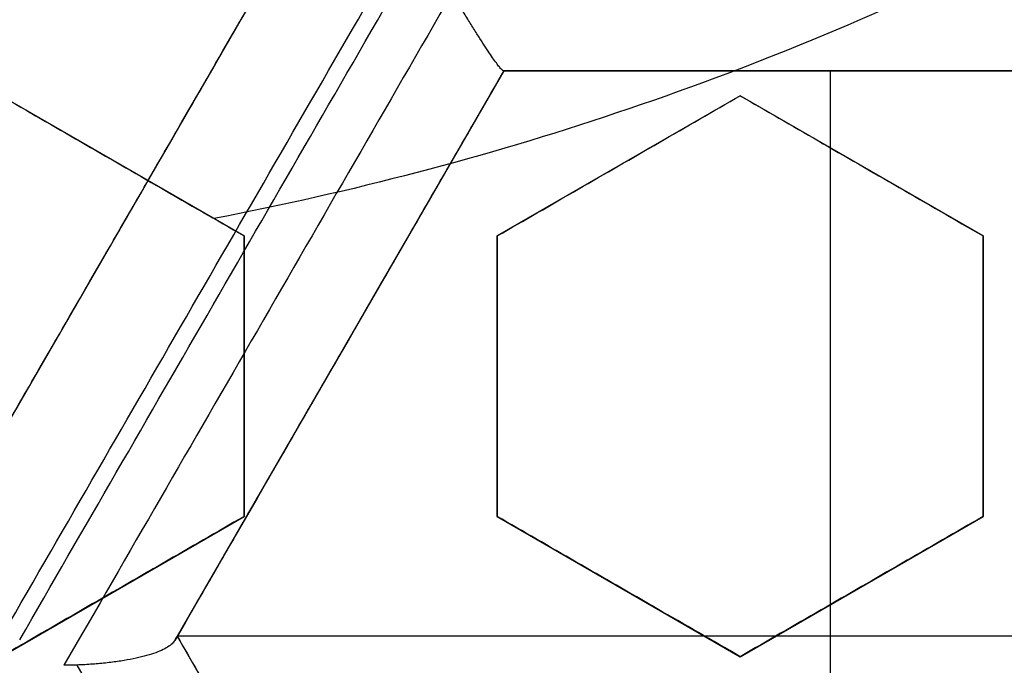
# Model space of a CAD drawing. Header units: centimetres. Extents: x -10 to 8.9, y -29.1 to -8.
# Tile 594 of 656: x -6.5117 to -6.4144, y -28.5497 to -28.4859. Entities that reach past the tile are written whole.
import ezdxf

# ---------------------------------------------------------------- set-up
doc = ezdxf.new("R2010")
doc.units = ezdxf.units.CM
doc.layers.add('Default', color=7, linetype='Continuous', true_color=0x000000)

msp = doc.modelspace()

# ---------------------------------------------------------------- linework, layer by layer
at = {"layer": 'Default'}
for p, q in [((-6.517749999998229, -28.53429319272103, -1.1823261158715), (-6.485500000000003, -28.47843455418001, -1.1823261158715)), ((-6.463849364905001, -28.49093455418, -1.181881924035), (-6.496099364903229, -28.54679319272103, -1.181881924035)), ((-6.399349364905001, -28.49093455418, -1.182178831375), (-6.463849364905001, -28.49093455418, -1.182178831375)), ((-6.431599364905, -28.49093455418, -1.065), (-6.431599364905, -28.60265183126, -1.065)), ((-6.431454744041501, -28.49093455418, -1.296480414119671), (-6.431454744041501, -28.49093455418, -1.065)), ((-6.489500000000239, -28.50724286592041, 0.2427925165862), (-6.513500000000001, -28.49338645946, 0.2427925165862)), ((-6.440500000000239, -28.49338645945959, 0.2384880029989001), (-6.464500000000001, -28.50724286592, 0.2384880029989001)), ((-6.416500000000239, -28.50724286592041, 0.2355198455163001), (-6.440500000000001, -28.49338645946, 0.2355198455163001)), ((-6.50150000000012, -28.5003146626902, 0.2162579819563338), (-6.50150000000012, -28.5003146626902, 0.2694668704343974)), ((-6.45250000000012, -28.5003146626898, 0.2119912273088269), (-6.45250000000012, -28.5003146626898, 0.2652001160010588)), ((-6.42850000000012, -28.5003146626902, 0.2089562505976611), (-6.42850000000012, -28.5003146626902, 0.2621651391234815)), ((-6.501645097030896, -28.50639868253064, -1.293463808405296), (-6.501645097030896, -28.50639868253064, -1.065)), ((-6.4895, -28.53495567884, 0.23464517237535), (-6.4895, -28.50724286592, 0.23464517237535)), ((-6.4645, -28.50724286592, 0.2325956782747), (-6.4645, -28.53495567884, 0.2325956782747)), ((-6.416500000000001, -28.53495567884, 0.2268820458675), (-6.416500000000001, -28.50724286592, 0.2268820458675)), ((-6.480093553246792, -28.5190703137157, -1.292529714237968), (-6.480093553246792, -28.5190703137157, -1.065)), ((-6.4895, -28.52109927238, 0.2080445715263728), (-6.4895, -28.52109927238, 0.261253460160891)), ((-6.4645, -28.52109927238, 0.2059985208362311), (-6.4645, -28.52109927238, 0.2592074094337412)), ((-6.416500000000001, -28.52109927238, 0.200293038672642), (-6.416500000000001, -28.52109927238, 0.2535019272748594)), ((-6.513499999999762, -28.54881208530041, 0.2278197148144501), (-6.4895, -28.53495567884, 0.2278197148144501)), ((-6.46449999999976, -28.53495567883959, 0.22409247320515), (-6.440499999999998, -28.5488120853, 0.22409247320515)), ((-6.440499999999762, -28.54881208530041, 0.2213469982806), (-6.416500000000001, -28.53495567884, 0.2213469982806)), ((-6.50149999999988, -28.54188388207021, 0.2013037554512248), (-6.50149999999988, -28.54188388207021, 0.2545126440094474)), ((-6.45249999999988, -28.54188388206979, 0.1975358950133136), (-6.45249999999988, -28.54188388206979, 0.2507447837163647)), ((-6.428499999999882, -28.54188388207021, 0.1948370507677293), (-6.428499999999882, -28.54188388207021, 0.2480459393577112)), ((-6.367099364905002, -28.54679319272, -1.065), (-6.496099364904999, -28.54679319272, -1.065)), ((-6.496099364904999, -28.54679319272, -1.173723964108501), (-6.463849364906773, -28.60265183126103, -1.173723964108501))]:
    msp.add_line(p, q, dxfattribs=at)
at = {"layer": 'Default', "extrusion": (0, 0, -1)}
for centre, radius, start, end in [((6.550000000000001, -28.205, -0.45), 0.9, 90, 270), ((6.550000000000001, -28.205, 0.3399975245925), 0.8999999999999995, 90, 270), ((6.550000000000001, -28.205, 1.15), 0.8550000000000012, 90, 270), ((6.550000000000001, -28.205, -0.4), 0.5999999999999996, 90, 270), ((6.550000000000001, -28.205, -0.2), 0.6367740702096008, 180, 0), ((6.550000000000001, -28.205, -0.1809807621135), 0.6125, 180, 0), ((6.550000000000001, -28.205, -0.1625), 0.6075000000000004, 180, 0), ((6.550000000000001, -28.205, -0.195), 0.6075000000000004, 180, 0), ((6.550000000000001, -28.205, 1.220980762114), 0.6075, 180, 0), ((6.550000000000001, -28.205, 1.24), 0.6075000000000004, 180, 0), ((6.550000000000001, -28.205, -0.18660444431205), 0.5500000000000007, 180, 0), ((6.550000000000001, -28.205, -0.2670254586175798), 0.3059784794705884, 243.7515214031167, 259.1643482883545)]:
    msp.add_arc(centre, radius, start, end, dxfattribs=at)
at = {"layer": 'Default'}
for centre, radius, start, end in [((-6.550000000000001, -28.205, -0.82), 0.8349999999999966, 270, 90), ((-6.550000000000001, -28.205, -1.13), 0.8349999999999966, 270, 90), ((-6.550000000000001, -28.205, -0.9750000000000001), 0.8350000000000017, 270, 90), ((-6.550000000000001, -28.205, 0.35), 0.775, 270, 90), ((-6.550000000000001, -28.205, -0.1486250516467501), 0.7749999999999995, 270, 90), ((-6.550000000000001, -28.205, 0.45), 0.6000000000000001, 270, 90), ((-6.550000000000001, -28.205, 0.35), 0.6000000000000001, 270, 90), ((-6.550000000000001, -28.205, -1.24), 0.6400000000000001, 180, 0), ((-6.550000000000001, -28.205, 0.2), 0.6367740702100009, 180, 0), ((-6.550000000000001, -28.205, 0.1625), 0.6231698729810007, 180, 0), ((-6.550000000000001, -28.205, 0.17875), 0.6074999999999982, 180, 0), ((-6.550000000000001, -28.205, -1.230490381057), 0.6074999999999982, 180, 0), ((-6.550000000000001, -28.205, 0.195), 0.55, 180, 0), ((-6.550000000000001, -28.205, 0.1782088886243), 0.55, 248.3999999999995, 0), ((-6.550000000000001, -28.205, -0.7112749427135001), 0.7750000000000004, 274.5310199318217, 0)]:
    msp.add_arc(centre, radius, start, end, dxfattribs=at)
at = {"layer": 'Default', "extrusion": (0.8660254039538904, -0.4999999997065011, 1.834426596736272e-09)}
msp.add_arc((-27.70124651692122, -0.1450000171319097, 8.622609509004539), 1.172630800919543, 256.731716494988, 259.9540501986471, dxfattribs=at)
at = {"layer": 'Default', "extrusion": (0.8660254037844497, -0.4999999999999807, 0)}
msp.add_arc((-27.70124651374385, -0.145, 8.622609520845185), 1.172630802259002, 256.7317164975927, 259.9540501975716, dxfattribs=at)
at = {"layer": 'Default', "extrusion": (0.8660253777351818, -0.5000000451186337, 1.074731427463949e-08)}
msp.add_arc((-27.70124607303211, -0.1450000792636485, 8.632610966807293), 1.182630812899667, 256.4947564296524, 260.1939787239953, dxfattribs=at)
at = {"layer": 'Default', "extrusion": (0.8660254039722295, -0.4999999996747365, 1.833351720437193e-09)}
msp.add_arc((-27.70124651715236, -0.1450000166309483, 8.634311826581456), 1.182484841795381, 256.4457472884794, 260.2404154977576, dxfattribs=at)
at = {"layer": 'Default', "extrusion": (-0.8660254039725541, 0.4999999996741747, -1.834960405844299e-09)}
msp.add_arc((27.70124651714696, -0.1450000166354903, -8.639353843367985), 1.181602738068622, 279.7669417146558, 283.56456469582, dxfattribs=at)
at = {"layer": 'Default', "extrusion": (-0.8660254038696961, 0.4999999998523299, -1.033295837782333e-09)}
msp.add_arc((27.70124651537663, -0.1450000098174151, -8.647609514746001), 1.171756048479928, 280.0535273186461, 283.2982842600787, dxfattribs=at)
at = {"layer": 'Default', "extrusion": (-0.8660254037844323, 0.5000000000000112, 0)}
msp.add_arc((27.70124651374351, -0.145, -8.647609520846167), 1.171756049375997, 280.0535273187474, 283.2982842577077, dxfattribs=at)
at = {"layer": 'Default', "extrusion": (0, 1, 0)}
for centre, radius, start, end in [((6.549999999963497, -0.1450000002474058, -28.49093455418), 1.157566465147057, 262.5066395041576, 265.7328634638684), ((6.550000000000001, -0.145, -28.49093455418), 1.157566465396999, 263.0827509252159, 265.7328634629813)]:
    msp.add_arc(centre, radius, start, end, dxfattribs=at)
at = {"layer": 'Default', "extrusion": (-0.8660254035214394, -0.5000000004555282, -1.664746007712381e-09)}
msp.add_arc((21.15124650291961, -0.1449999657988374, 19.89918368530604), 1.182406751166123, 285.8506632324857, 289.1445678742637, dxfattribs=at)
at = {"layer": 'Default', "extrusion": (-0.8660254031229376, -0.5000000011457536, -3.758346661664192e-09)}
msp.add_arc((21.15124648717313, -0.1449999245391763, 19.90918370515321), 1.192406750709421, 285.5900384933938, 289.3929205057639, dxfattribs=at)
at = {"layer": 'Default'}
for points, degree in [([(-6.550000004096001, -27.30500495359, -1.129995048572), (-6.537465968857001, -27.30500495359, -1.129995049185), (-6.512386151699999, -27.30552127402, -1.129973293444), (-6.474783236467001, -27.3078854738, -1.129982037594), (-6.437304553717, -27.31181799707, -1.129979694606), (-6.399970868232, -27.3173257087, -1.129980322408), (-6.362926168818, -27.32438806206, -1.129980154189), (-6.326197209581, -27.3329983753, -1.129980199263), (-6.289861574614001, -27.34314050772, -1.129980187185), (-6.254013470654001, -27.35478489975, -1.129980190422), (-6.218660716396, -27.36792869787, -1.129980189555), (-6.183898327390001, -27.38253814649, -1.129980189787), (-6.149770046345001, -27.39859430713, -1.129980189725), (-6.116350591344, -27.41606289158, -1.129980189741), (-6.083707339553, -27.43490588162, -1.129980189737), (-6.051859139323, -27.45511347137, -1.129980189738), (-6.020892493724, -27.47663251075, -1.129980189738), (-5.990848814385, -27.49943348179, -1.129980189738), (-5.961791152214, -27.52346942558, -1.129980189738), (-5.933780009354, -27.54868705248, -1.129980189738), (-5.906829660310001, -27.5750745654, -1.129980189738), (-5.881013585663, -27.60256235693, -1.129980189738), (-5.856368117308, -27.63111066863, -1.129980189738), (-5.832942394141, -27.66066372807, -1.129980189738), (-5.810787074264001, -27.69115373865, -1.129980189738), (-5.789912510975, -27.72256746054, -1.129980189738), (-5.770375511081, -27.75482271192, -1.129980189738), (-5.752204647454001, -27.78787084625, -1.129980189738), (-5.735435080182, -27.8216495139, -1.129980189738), (-5.720103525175, -27.8560794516, -1.129980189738), (-5.706216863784, -27.89114626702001, -1.129980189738), (-5.693813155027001, -27.92675906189, -1.129980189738), (-5.682910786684, -27.96286272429, -1.129980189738), (-5.673530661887, -27.99939085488, -1.129980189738), (-5.665692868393, -28.03625586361, -1.129980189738), (-5.659400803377, -28.07344306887, -1.129980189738), (-5.654672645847, -28.11085723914, -1.129980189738), (-5.651515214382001, -28.14843802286, -1.129980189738), (-5.649934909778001, -28.18611932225, -1.129980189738), (-5.649933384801, -28.22380820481, -1.129980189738), (-5.65151069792, -28.26149020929, -1.129980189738), (-5.654665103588, -28.29907102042, -1.129980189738), (-5.659390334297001, -28.33648606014, -1.129980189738), (-5.665679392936, -28.37367347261, -1.129980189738), (-5.673514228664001, -28.41053911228, -1.129980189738), (-5.68289159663, -28.447068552, -1.129980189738), (-5.693791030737, -28.48317285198, -1.129980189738), (-5.706192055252, -28.51878703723, -1.129980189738), (-5.720075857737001, -28.5538547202, -1.129980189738), (-5.735404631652, -28.58828579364, -1.129980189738), (-5.752171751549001, -28.62206623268, -1.129980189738), (-5.770339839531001, -28.65511550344, -1.129980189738), (-5.78987442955, -28.68737253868, -1.129980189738), (-5.810746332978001, -28.71878763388, -1.129980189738), (-5.832899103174, -28.74927924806, -1.129980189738), (-5.85632282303, -28.77883458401, -1.129980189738), (-5.880965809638, -28.80738458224, -1.129980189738), (-5.906779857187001, -28.83487458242, -1.129980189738), (-5.933727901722, -28.86126400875, -1.129980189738), (-5.961736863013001, -28.88648372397, -1.129980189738), (-5.990793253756, -28.9105224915, -1.129980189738), (-6.020835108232, -28.93332580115, -1.129980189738), (-6.051800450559, -28.95484754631, -1.129980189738), (-6.083647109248, -28.97505764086, -1.129980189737), (-6.116288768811, -28.99390313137, -1.129980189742), (-6.149707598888, -29.01137470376, -1.129980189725), (-6.183834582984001, -29.02743347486, -1.129980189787), (-6.218595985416, -29.04204567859, -1.129980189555), (-6.253947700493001, -29.05519220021, -1.129980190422), (-6.289795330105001, -29.06683951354, -1.129980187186), (-6.326131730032, -29.07698483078, -1.129980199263), (-6.36285948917, -29.08559773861, -1.12998015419), (-6.399900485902, -29.09266234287, -1.129980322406), (-6.437231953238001, -29.0981728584, -1.129979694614), (-6.47471667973, -29.10210911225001, -1.129982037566), (-6.512339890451, -29.1044772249, -1.129973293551), (-6.537448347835, -29.10499504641, -1.129995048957), (-6.549999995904, -29.10499504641, -1.129995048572)], 3), ([(-6.550000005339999, -27.32500645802, -1.149993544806), (-6.537651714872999, -27.32500645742, -1.149993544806), (-6.512986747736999, -27.32554459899, -1.150002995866), (-6.476051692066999, -27.32787036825, -1.14999919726), (-6.439276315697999, -27.33175223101, -1.150000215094), (-6.402654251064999, -27.33717969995, -1.149999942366), (-6.366301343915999, -27.34414129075, -1.150000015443), (-6.330232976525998, -27.35263500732, -1.149999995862), (-6.294592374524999, -27.36262965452, -1.150000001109), (-6.259531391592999, -27.37406902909, -1.149999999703), (-6.225026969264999, -27.3869473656, -1.15000000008), (-6.191106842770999, -27.40125022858, -1.149999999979), (-6.157777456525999, -27.41697696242, -1.150000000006), (-6.125134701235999, -27.43408646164, -1.149999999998), (-6.093256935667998, -27.45253472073, -1.15), (-6.062162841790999, -27.47231088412, -1.15), (-6.031930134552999, -27.49336665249, -1.15), (-6.002594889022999, -27.51567691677, -1.15), (-5.974227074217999, -27.53918966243, -1.15), (-5.946891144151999, -27.56384678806, -1.15), (-5.920598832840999, -27.58963664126, -1.15), (-5.895416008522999, -27.61649551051, -1.15), (-5.871372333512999, -27.64439091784, -1.15), (-5.848517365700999, -27.67326728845, -1.15), (-5.826900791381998, -27.7030584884, -1.15), (-5.806533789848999, -27.73375047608, -1.15), (-5.787472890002, -27.76526110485, -1.15), (-5.76974489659, -27.79754437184, -1.15), (-5.753383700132, -27.83054026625, -1.15), (-5.738424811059, -27.86417236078, -1.15), (-5.724875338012, -27.89842624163, -1.15), (-5.71277321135, -27.93321101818, -1.15), (-5.702135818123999, -27.96847408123, -1.15), (-5.692983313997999, -28.00415159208, -1.15), (-5.68533537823, -28.04015809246, -1.15), (-5.679195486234, -28.07647885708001, -1.15), (-5.674581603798, -28.11301879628, -1.15), (-5.67150000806, -28.14971971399, -1.15), (-5.669956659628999, -28.18652113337, -1.15), (-5.669953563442, -28.22333487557, -1.15), (-5.671491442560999, -28.26014682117, -1.15), (-5.674568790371, -28.29686076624, -1.15), (-5.679179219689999, -28.33341174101, -1.15), (-5.685316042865, -28.36974098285, -1.15), (-5.692961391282, -28.40575529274, -1.15), (-5.702112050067, -28.44144108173, -1.15), (-5.712748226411, -28.47671239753, -1.15), (-5.724850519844, -28.511507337, -1.15), (-5.738400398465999, -28.54576972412, -1.15), (-5.753358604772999, -28.57940639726, -1.15), (-5.769717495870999, -28.61240308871, -1.15), (-5.787441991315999, -28.6446852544, -1.15), (-5.806500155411, -28.6761964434, -1.15), (-5.826864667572, -28.70688945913, -1.15), (-5.848479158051, -28.73668231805, -1.15), (-5.871332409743, -28.76556074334, -1.15), (-5.895372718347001, -28.79345624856, -1.15), (-5.920549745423, -28.82031302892, -1.15), (-5.946837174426, -28.84610244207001, -1.15), (-5.974176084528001, -28.8707665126, -1.15), (-6.002558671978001, -28.89429476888, -1.15), (-6.031913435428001, -28.9166216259, -1.15), (-6.062165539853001, -28.9376912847, -1.15), (-6.093277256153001, -28.95747792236, -1.15), (-6.125171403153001, -28.97593404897, -1.149999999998), (-6.157830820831, -28.99304986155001, -1.150000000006), (-6.191177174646, -29.0087814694, -1.149999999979), (-6.225118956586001, -29.02308952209, -1.15000000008), (-6.25964571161, -29.03597120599, -1.149999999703), (-6.294721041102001, -29.04740944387, -1.150000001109), (-6.330363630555, -29.05739860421, -1.149999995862), (-6.366429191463, -29.06588597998, -1.150000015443), (-6.40278818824, -29.07284313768, -1.149999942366), (-6.439415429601, -29.07826537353, -1.150000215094), (-6.476180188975, -29.08214014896, -1.14999919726), (-6.513077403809, -29.08445837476, -1.150002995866), (-6.537686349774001, -29.08499354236, -1.149993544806), (-6.54999999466, -29.08499354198, -1.149993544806)], 3), ([(-6.549999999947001, -27.42838343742, -0.7616165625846), (-6.538747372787, -27.42824483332, -0.7617551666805), (-6.516204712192, -27.42845367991, -0.7620351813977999), (-6.482313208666, -27.43024072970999, -0.7624632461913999), (-6.448493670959, -27.43350371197, -0.7628974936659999), (-6.414786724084, -27.43824561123, -0.763337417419), (-6.381352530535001, -27.44444544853, -0.7637809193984), (-6.348201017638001, -27.45209983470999, -0.7642278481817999), (-6.315445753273, -27.46118216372, -0.764676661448), (-6.283108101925, -27.47168408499, -0.7651270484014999), (-6.251249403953, -27.48358745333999, -0.7655781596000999), (-6.219910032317, -27.49687984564, -0.766029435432), (-6.189177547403, -27.51152847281, -0.7664796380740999), (-6.159225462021, -27.52744172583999, -0.7669261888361), (-6.130017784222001, -27.54461827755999, -0.7673695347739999), (-6.101215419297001, -27.56329288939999, -0.7678150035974), (-6.073286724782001, -27.58321536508, -0.7682556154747), (-6.047409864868, -27.60344005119, -0.7686723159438), (-6.024707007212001, -27.6227118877, -0.7690451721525), (-6.004504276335, -27.64114310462, -0.7693833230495), (-5.984998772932, -27.66020157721, -0.7697151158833), (-5.965776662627, -27.68034635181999, -0.7700594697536), (-5.947249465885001, -27.70119728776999, -0.7704083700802), (-5.929608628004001, -27.72252886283, -0.7707584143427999), (-5.913139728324, -27.74390244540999, -0.7711027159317), (-5.896745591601, -27.76673460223, -0.7714641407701), (-5.879471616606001, -27.79280128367, -0.7718690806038), (-5.862185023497, -27.82140181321, -0.7723044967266), (-5.845650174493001, -27.85166194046, -0.7727558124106), (-5.830525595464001, -27.88248582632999, -0.7732063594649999), (-5.816816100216, -27.91378163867, -0.7736550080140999), (-5.804432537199, -27.94575507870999, -0.7741047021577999), (-5.793443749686, -27.97826360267, -0.7745533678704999), (-5.783885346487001, -28.01119863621, -0.7749995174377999), (-5.775776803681, -28.04447658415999, -0.7754420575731), (-5.769121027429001, -28.07806966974, -0.7758806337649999), (-5.763924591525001, -28.11195605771, -0.7763150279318), (-5.760204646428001, -28.14606329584, -0.7767440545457), (-5.75797080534, -28.18027120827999, -0.7771671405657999), (-5.757226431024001, -28.21470555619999, -0.7775824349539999), (-5.757979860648, -28.24925848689, -0.7780047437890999), (-5.760231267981, -28.28374168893, -0.7784336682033), (-5.763975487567, -28.31808767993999, -0.7788678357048), (-5.769197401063, -28.35219385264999, -0.7793060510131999), (-5.775894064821, -28.38605939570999, -0.7797482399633), (-5.784064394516, -28.41964983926, -0.7801939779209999), (-5.793686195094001, -28.45285785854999, -0.7806418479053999), (-5.804730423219, -28.48558927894, -0.781090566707), (-5.817164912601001, -28.51776854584, -0.7815390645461), (-5.830995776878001, -28.54941158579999, -0.7819875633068), (-5.846175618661, -28.5804064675, -0.7824344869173), (-5.862691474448, -28.61072888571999, -0.7828794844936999), (-5.880499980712, -28.64029706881, -0.7833213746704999), (-5.899571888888, -28.66906635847, -0.7837594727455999), (-5.91989141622, -28.69700629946, -0.7841934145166), (-5.941356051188, -28.72398166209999, -0.7846208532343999), (-5.963982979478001, -28.75002327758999, -0.7850431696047), (-5.987781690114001, -28.77512537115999, -0.7854569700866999), (-6.012782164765, -28.7993101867, -0.7858765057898), (-6.03884161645, -28.82242111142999, -0.7863039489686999), (-6.065837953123, -28.84435183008, -0.786736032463), (-6.093752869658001, -28.86509285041, -0.7871728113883), (-6.122529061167, -28.88460275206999, -0.7876132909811), (-6.15214747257, -28.90286625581, -0.7880571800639), (-6.18250003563, -28.91981717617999, -0.7885028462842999), (-6.213581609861, -28.93545322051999, -0.7889502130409), (-6.245293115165, -28.94972306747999, -0.7893978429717), (-6.277594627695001, -28.96261096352, -0.7898451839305), (-6.310433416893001, -28.97409375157, -0.790291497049), (-6.343717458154, -28.98414082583, -0.7907355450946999), (-6.377431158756, -28.99274659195, -0.7911771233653), (-6.411455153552, -28.99988067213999, -0.7916146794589), (-6.445763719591, -29.00553981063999, -0.7920479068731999), (-6.480290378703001, -29.00971218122, -0.7924759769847), (-6.515041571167, -29.01239375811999, -0.7928989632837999), (-6.538334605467, -29.01317723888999, -0.7931772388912), (-6.549999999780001, -29.01331529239, -0.7933152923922)], 3), ([(-6.550000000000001, -28.98, -0.6472501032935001), (-6.538733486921, -28.98, -0.6470307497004), (-6.516189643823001, -28.97950872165, -0.6465878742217), (-6.482389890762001, -28.97729300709, -0.6459119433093), (-6.448718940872, -28.97360204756, -0.6452266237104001), (-6.415286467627, -28.96845141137, -0.6445341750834), (-6.382136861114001, -28.9618541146, -0.6438355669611), (-6.349274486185, -28.95380935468, -0.6431308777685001), (-6.316821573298, -28.94434696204, -0.6424227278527), (-6.284787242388, -28.93346993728, -0.6417113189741), (-6.253280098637, -28.92121449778, -0.6409990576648), (-6.222324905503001, -28.90759197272, -0.6402865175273), (-6.191987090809, -28.89262837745, -0.6395751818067), (-6.162348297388, -28.87636610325, -0.6388669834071), (-6.133423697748, -28.85881215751, -0.6381622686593), (-6.1053183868, -28.84003103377, -0.6374636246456), (-6.07803369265, -28.82002363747, -0.6367710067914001), (-6.051669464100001, -28.7988625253, -0.6360872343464), (-6.026237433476, -28.77655854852, -0.6354115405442), (-6.001809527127, -28.75317251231, -0.6347498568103), (-5.978430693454, -28.72875070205, -0.6340883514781), (-5.956125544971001, -28.70331637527, -0.6334126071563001), (-5.934966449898, -28.67695331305, -0.6327288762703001), (-5.914960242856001, -28.6496691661, -0.6320362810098), (-5.896181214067, -28.62156563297, -0.6313376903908), (-5.878632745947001, -28.59264971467, -0.6306331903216), (-5.862367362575, -28.56300470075, -0.6299248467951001), (-5.847408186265, -28.53267528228, -0.629213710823), (-5.833784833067, -28.50171815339, -0.6285011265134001), (-5.821532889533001, -28.47022030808, -0.6277890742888), (-5.8106490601, -28.43816826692, -0.6270772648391), (-5.801170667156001, -28.40565376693, -0.6263677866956), (-5.793124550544, -28.37276766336, -0.6256626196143), (-5.786530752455, -28.33961176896, -0.6249639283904), (-5.78138744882, -28.30619858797, -0.6242718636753), (-5.777701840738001, -28.27254822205, -0.6235871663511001), (-5.775489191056, -28.23876096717, -0.6229108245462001), (-5.774754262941, -28.20494234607, -0.6222489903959), (-5.775493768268, -28.17114853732, -0.6215875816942), (-5.777706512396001, -28.13740264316, -0.6209120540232), (-5.781393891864, -28.10374893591, -0.6202272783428), (-5.786546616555, -28.07029563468, -0.6195343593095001), (-5.793145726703, -28.0371388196, -0.6188356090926), (-5.801183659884, -28.00430073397, -0.6181314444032), (-5.810652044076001, -27.97182316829, -0.6174227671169), (-5.821536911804, -27.93976765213, -0.6167108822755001), (-5.833799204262, -27.90824671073, -0.6159982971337), (-5.847421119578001, -27.87729763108, -0.615285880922), (-5.862376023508, -27.84697847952, -0.6145749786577), (-5.878652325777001, -27.8173156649, -0.613866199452), (-5.896211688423, -27.78838626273, -0.6131613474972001), (-5.914995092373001, -27.76028113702, -0.6124626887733), (-5.934999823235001, -27.73300334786, -0.6117702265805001), (-5.956160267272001, -27.70664206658, -0.6110865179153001), (-5.978475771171, -27.68119987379, -0.6104105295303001), (-6.001860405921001, -27.6567765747, -0.6097489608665), (-6.026289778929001, -27.63339360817, -0.6090872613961), (-6.051718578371, -27.61109628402, -0.6084116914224), (-6.078088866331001, -27.58993391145, -0.6077277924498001), (-6.105377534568, -27.56992754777, -0.6070351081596), (-6.133484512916, -27.55114909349, -0.6063364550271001), (-6.162412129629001, -27.53359698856, -0.6056316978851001), (-6.192055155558, -27.51733618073, -0.6049234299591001), (-6.222391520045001, -27.50237706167, -0.6042121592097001), (-6.253344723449, -27.48875867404, -0.6034996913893), (-6.284863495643, -27.47650207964, -0.6027871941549), (-6.316910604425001, -27.46562484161, -0.6020755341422), (-6.349366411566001, -27.45616608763, -0.6013673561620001), (-6.382222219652, -27.44812703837, -0.6006628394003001), (-6.415376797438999, -27.44153241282, -0.5999641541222), (-6.448824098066, -27.43638416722, -0.5992714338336), (-6.482460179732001, -27.43270175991, -0.5985868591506), (-6.516196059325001, -27.43049163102, -0.5979122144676), (-6.538732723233, -27.43, -0.5974694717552), (-6.550000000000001, -27.43, -0.5972501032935)], 3), ([(-6.517749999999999, -28.53429319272, -1.065), (-6.501624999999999, -28.50636387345, -1.065), (-6.485499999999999, -28.47843455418, -1.065)], 2), ([(-6.463869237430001, -28.49093455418, -1.29935766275), (-6.463894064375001, -28.49093455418, -1.299727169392), (-6.463967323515, -28.49089436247, -1.300475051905), (-6.464152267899, -28.49070507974, -1.301614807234), (-6.464410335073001, -28.49038638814, -1.302740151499), (-6.464744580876, -28.48993290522, -1.303850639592), (-6.465156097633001, -28.48934067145, -1.304928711), (-6.465638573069, -28.48861739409, -1.305946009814), (-6.466195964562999, -28.48775553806, -1.306897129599), (-6.466816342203, -28.48677188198, -1.307747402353), (-6.467485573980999, -28.48568836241, -1.308473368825), (-6.468201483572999, -28.48450774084, -1.309066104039), (-6.468696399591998, -28.48367772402, -1.309357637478), (-6.468947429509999, -28.48325333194, -1.309476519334)], 3), ([(-6.463849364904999, -28.49093455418, -1.065), (-6.479974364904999, -28.51886387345, -1.065), (-6.496099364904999, -28.54679319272, -1.065)], 2), ([(-6.463869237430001, -28.49093455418, -1.29935766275), (-6.463864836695, -28.49093455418, -1.299292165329), (-6.463857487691, -28.49093455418, -1.299160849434), (-6.463850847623, -28.49093455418, -1.298962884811), (-6.463849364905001, -28.49093455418, -1.298830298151), (-6.463849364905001, -28.49093455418, -1.298763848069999)], 3), ([(-6.463849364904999, -28.49093455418, -1.065), (-6.431599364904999, -28.49093455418, -1.065), (-6.399349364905, -28.49093455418, -1.065)], 2), ([(-6.463849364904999, -28.49093455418, -1.065), (-6.463849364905, -28.49093455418, -1.181881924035), (-6.463849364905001, -28.49093455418, -1.298763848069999)], 2), ([(-6.513500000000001, -28.49338645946, 0.2193821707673), (-6.510909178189, -28.49488227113, 0.2187236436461), (-6.505677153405, -28.49790298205, 0.2173724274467), (-6.497692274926, -28.50251305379, 0.215247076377), (-6.492249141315, -28.50565564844, 0.2137568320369), (-6.4895, -28.50724286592, 0.2129939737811)], 3), ([(-6.513500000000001, -28.49338645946, 0.2725910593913), (-6.510905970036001, -28.49488412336, 0.2719317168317), (-6.505669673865, -28.49790730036, 0.2705793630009), (-6.49768452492, -28.50251752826, 0.2684538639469), (-6.492245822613, -28.5056575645, 0.2669647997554), (-6.4895, -28.50724286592, 0.2662028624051)], 3), ([(-6.4645, -28.50724286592, 0.2108593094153), (-6.461837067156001, -28.50570542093, 0.2111339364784), (-6.456508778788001, -28.5026291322, 0.2116525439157), (-6.448509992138, -28.49801103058, 0.2123362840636), (-6.443170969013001, -28.49492854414, 0.2127281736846), (-6.4405, -28.49338645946, 0.2129078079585)], 3), ([(-6.4645, -28.50724286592, 0.2640681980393), (-6.461836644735, -28.50570517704, 0.2643428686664), (-6.456507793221, -28.50262856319, 0.2648615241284), (-6.448509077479, -28.4980105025, 0.2655452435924), (-6.443170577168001, -28.49492831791, 0.265937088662), (-6.4405, -28.49338645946, 0.2661166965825)], 3), ([(-6.4405, -28.49338645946, 0.2661166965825), (-6.4405, -28.49338645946, 0.2395122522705), (-6.4405, -28.49338645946, 0.2129078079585)], 2), ([(-6.4405, -28.49338645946, 0.2129078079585), (-6.437970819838, -28.49484668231, 0.2120841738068), (-6.43282092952, -28.49781997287, 0.2103950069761), (-6.424840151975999, -28.50242767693, 0.207740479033), (-6.419312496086, -28.50561907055, 0.2058772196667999), (-6.416499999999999, -28.50724286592, 0.2049229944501)], 3), ([(-6.4405, -28.49338645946, 0.2661166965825), (-6.437967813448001, -28.49484841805, 0.265292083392), (-6.432813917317, -28.49782402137, 0.2636015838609), (-6.424832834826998, -28.50243190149, 0.2609469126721), (-6.419309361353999, -28.50562088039, 0.259085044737), (-6.416499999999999, -28.50724286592, 0.2581318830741)], 3), ([(-6.4895, -28.50724286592, 0.2662028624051), (-6.4895, -28.50724286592, 0.2395984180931), (-6.4895, -28.50724286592, 0.2129939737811)], 2), ([(-6.4895, -28.50724286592, 0.2129939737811), (-6.4895, -28.5101580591, 0.2119535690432), (-6.4895, -28.51609773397, 0.2098325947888), (-6.4895, -28.52533028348, 0.2065322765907), (-6.4895, -28.53171025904, 0.2042493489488), (-6.4895, -28.53495567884, 0.2030874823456)], 3), ([(-6.4895, -28.50724286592, 0.2662028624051), (-6.4895, -28.51015491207, 0.2651635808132), (-6.4895, -28.51609038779, 0.2630441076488), (-6.4895, -28.52532260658, 0.2597439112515), (-6.4895, -28.53170696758, 0.2574594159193), (-6.4895, -28.53495567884, 0.2562963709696)], 3), ([(-6.4645, -28.50724286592, 0.2108593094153), (-6.4645, -28.50724286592, 0.2374637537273), (-6.4645, -28.50724286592, 0.2640681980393)], 2), ([(-6.4645, -28.53495567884, 0.2011231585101), (-6.4645, -28.53166661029, 0.2022820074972), (-6.4645, -28.525228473, 0.2045481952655), (-6.4645, -28.51600130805, 0.2077897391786), (-6.4645, -28.51011674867, 0.2098527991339), (-6.4645, -28.50724286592, 0.2108593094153)], 3), ([(-6.4645, -28.53495567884, 0.254332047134), (-6.4645, -28.53167032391, 0.2554895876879), (-6.4645, -28.52523713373, 0.2577540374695), (-6.4645, -28.51600946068, 0.2609957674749), (-6.4645, -28.51012024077, 0.2630604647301), (-6.4645, -28.50724286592, 0.2640681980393)], 3), ([(-6.416499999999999, -28.50724286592, 0.2581318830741), (-6.416499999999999, -28.50724286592, 0.2315274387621), (-6.416499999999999, -28.50724286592, 0.2049229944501)], 2), ([(-6.416499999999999, -28.50724286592, 0.2049229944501), (-6.416499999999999, -28.5101004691, 0.2039715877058), (-6.416499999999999, -28.51596319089, 0.2020152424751), (-6.416499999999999, -28.52517393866, 0.1989278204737), (-6.416499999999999, -28.53164318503, 0.1967498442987), (-6.416499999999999, -28.53495567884, 0.1956322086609)], 3), ([(-6.416499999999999, -28.50724286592, 0.2581318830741), (-6.416499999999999, -28.51010224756, 0.2571798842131), (-6.416499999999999, -28.51596734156, 0.2552227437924), (-6.416499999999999, -28.52517830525, 0.252135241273), (-6.416499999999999, -28.53164505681, 0.2499581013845), (-6.416499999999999, -28.53495567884, 0.2488410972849)], 3), ([(-6.4895, -28.53495567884, 0.2030874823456), (-6.492159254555, -28.53649100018, 0.2027123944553), (-6.497482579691, -28.53956442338, 0.2019342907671), (-6.505477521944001, -28.54418030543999, 0.2006860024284), (-6.510823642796, -28.54726688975, 0.1997994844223), (-6.513500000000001, -28.5488120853, 0.1993430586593)], 3), ([(-6.4895, -28.53495567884, 0.2562963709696), (-6.492160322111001, -28.53649161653, 0.2559211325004), (-6.497485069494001, -28.53956586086, 0.2551428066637), (-6.505480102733, -28.54418179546, 0.2538944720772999), (-6.510824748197, -28.54726752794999, 0.2530081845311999), (-6.513500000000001, -28.5488120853, 0.2525519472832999)], 3), ([(-6.4895, -28.53495567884, 0.2562963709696), (-6.4895, -28.53495567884, 0.2296919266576), (-6.4895, -28.53495567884, 0.2030874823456)], 2), ([(-6.4645, -28.53495567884, 0.254332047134), (-6.4645, -28.53495567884, 0.22772760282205), (-6.4645, -28.53495567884, 0.2011231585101)], 2), ([(-6.4405, -28.5488120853, 0.1938528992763), (-6.443265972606, -28.54721515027, 0.1947122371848), (-6.448731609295, -28.54405956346, 0.1963962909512), (-6.456718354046, -28.53944841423, 0.1988153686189), (-6.461926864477, -28.53644127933, 0.2003648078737), (-6.4645, -28.53495567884, 0.2011231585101)], 3), ([(-6.4405, -28.5488120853, 0.2470617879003), (-6.443268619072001, -28.54721362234, 0.2479219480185), (-6.448737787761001, -28.54405599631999, 0.2496070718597), (-6.456724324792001, -28.53944496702, 0.2520260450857), (-6.461929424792, -28.53643980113, 0.2535744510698), (-6.4645, -28.53495567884, 0.254332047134)], 3), ([(-6.416499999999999, -28.53495567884, 0.1956322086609), (-6.419170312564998, -28.53649738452, 0.1954765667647), (-6.424508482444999, -28.53957937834, 0.1951368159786), (-6.432507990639, -28.54419789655, 0.1945430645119), (-6.437836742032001, -28.54727445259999, 0.1940919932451), (-6.4405, -28.5488120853, 0.1938528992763)], 3), ([(-6.416499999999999, -28.53495567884, 0.2488410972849), (-6.419170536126, -28.53649751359, 0.2486854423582), (-6.424509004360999, -28.53957967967, 0.2483456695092), (-6.432508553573, -28.54419822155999, 0.2477519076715), (-6.437836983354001, -28.54727459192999, 0.2473008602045), (-6.4405, -28.5488120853, 0.2470617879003)], 3), ([(-6.416499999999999, -28.53495567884, 0.2488410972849), (-6.416499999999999, -28.53495567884, 0.2222366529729), (-6.416499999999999, -28.53495567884, 0.1956322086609)], 2), ([(-6.496337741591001, -28.54720607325, -1.285336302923), (-6.496401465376, -28.54731644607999, -1.285704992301), (-6.496581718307, -28.54753850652, -1.286447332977), (-6.497023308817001, -28.54787177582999, -1.287563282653), (-6.497635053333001, -28.54819390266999, -1.288643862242), (-6.498403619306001, -28.54849586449, -1.289658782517), (-6.499340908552, -28.54877852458, -1.290610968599), (-6.500431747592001, -28.54903204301, -1.291467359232), (-6.501645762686, -28.54924839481, -1.29220079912), (-6.502991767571, -28.54942711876, -1.292809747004), (-6.504452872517, -28.54956164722, -1.293272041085), (-6.505480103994, -28.54961783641, -1.293468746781), (-6.506004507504, -28.5496369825, -1.293537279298)], 3), ([(-6.496337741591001, -28.54720607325, -1.285336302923), (-6.496285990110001, -28.54711643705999, -1.285036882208), (-6.496198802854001, -28.54696542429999, -1.284423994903), (-6.496117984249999, -28.54682544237, -1.283458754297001), (-6.496099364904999, -28.54679319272, -1.282789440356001), (-6.496099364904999, -28.54679319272, -1.282447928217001)], 3), ([(-6.496099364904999, -28.54679319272, -1.282447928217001), (-6.496099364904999, -28.54679319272, -1.1737239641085), (-6.496099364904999, -28.54679319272, -1.065)], 2), ([(-6.496099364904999, -28.54679319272, -1.065), (-6.479974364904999, -28.57472251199, -1.065), (-6.463849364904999, -28.60265183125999, -1.065)], 2), ([(-6.4405, -28.5488120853, 0.2470617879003), (-6.4405, -28.5488120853, 0.2204573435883), (-6.4405, -28.5488120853, 0.1938528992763)], 2), ([(-6.506004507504, -28.5496369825, -1.293537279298), (-6.506146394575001, -28.54964216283, -1.293555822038), (-6.506430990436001, -28.54965118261, -1.293588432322), (-6.506860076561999, -28.54966066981, -1.293623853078), (-6.507146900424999, -28.54966427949, -1.293638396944), (-6.507290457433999, -28.54966540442, -1.293643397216)], 3)]:
    msp.add_open_spline(points, degree=degree, dxfattribs=at)

doc.saveas('drawing.dxf')
